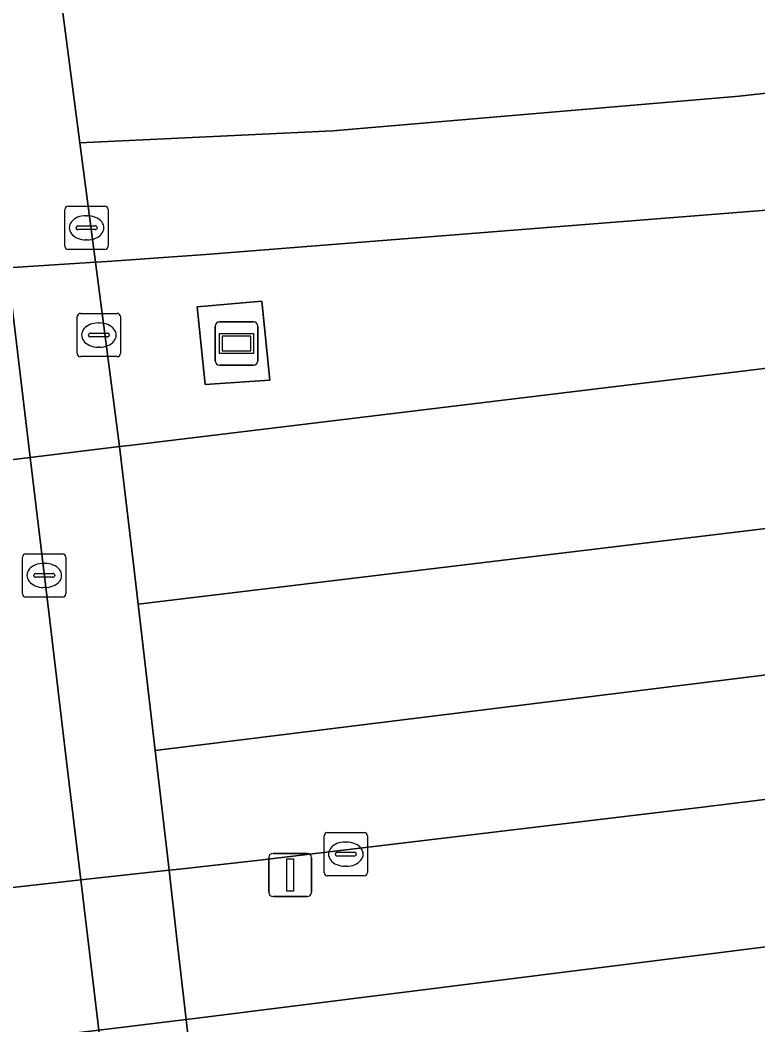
# Model space of a CAD drawing. Extents: x 161477 to 163040, y 383680 to 384871.
# Drawn here: x 161693.89 to 161710.95, y 383989.35 to 384012.58 of the extents above; entities that cross this region are included whole.
import ezdxf

# ---------------------------------------------------------------- set-up
doc = ezdxf.new("R2010")
doc.units = 0
for name, color, linetype in [('IMGEO_Berm_groen', 7, 'Continuous'), ('IMGEO_Dek', 7, 'Continuous'), ('IMGEO_Fietspad_gesloten', 7, 'Continuous'), ('IMGEO_Kolk', 7, 'Continuous'), ('IMGEO_Lichtmast', 7, 'Continuous'), ('IMGEO_Reclamebord', 7, 'Continuous'), ('IMGEO_Rijbaan_lokaal_gesloten', 7, 'Continuous'), ('IMGEO_Rioolput', 7, 'Continuous'), ('IMGEO_Terreindeel_open', 7, 'Continuous'), ('IMGEO_Voetpad_open', 7, 'Continuous')]:
    doc.layers.add(name, color=color, linetype=linetype)

msp = doc.modelspace()

# ---------------------------------------------------------------- linework, layer by layer
at = {"layer": 'IMGEO_Berm_groen'}
for points in [[(161711.93, 384008.251), (161698.187, 384007.159), (161695.907, 384007), (161695.634, 384006.981), (161696.191, 384002.723), (161696.412, 384002.75), (161736.335, 384007.586), (161738.86, 384007.907)], [(161731.17, 383996.628), (161728.806, 383996.305), (161724.126, 383996.165), (161714.035, 383994.925), (161709.669, 383994.382), (161699.364, 383993.154), (161697.576, 383992.955), (161697.339, 383992.929), (161697.518, 383991.342), (161697.729, 383989.478), (161697.985, 383989.51), (161711.503, 383991.202)], [(161685.065, 383987.969), (161691.227, 383988.696), (161691.631, 383988.744), (161695.71, 383989.226), (161697.729, 383989.478), (161697.518, 383991.342), (161697.339, 383992.929), (161695.294, 383992.703), (161691.233, 383992.252), (161690.798, 383992.204), (161690.238, 383992.142), (161684.52, 383991.412), (161685.065, 383987.969)]]:
    msp.add_lwpolyline(points, dxfattribs=at)
for points in [[(161695.634, 384006.981), (161693.6, 384006.855), (161689.494, 384006.641), (161689.035, 384006.625), (161683.418, 384006.43), (161675.637, 384006.22), (161676.305, 384000.343), (161676.32, 384000.223), (161684.542, 384001.307), (161689.61, 384001.923), (161690.102, 384001.983), (161694.124, 384002.472), (161696.191, 384002.723)], [(161699.669, 384004.257), (161698.171, 384004.156), (161697.985, 384005.951), (161699.482, 384006.081)]]:
    msp.add_lwpolyline(points, close=True, dxfattribs=at)
at = {"layer": 'IMGEO_Dek'}
msp.add_lwpolyline([(161698.124, 383985.983), (161697.729, 383989.478), (161697.518, 383991.342), (161697.339, 383992.929), (161697.015, 383995.692), (161696.51, 384000), (161696.191, 384002.723), (161695.634, 384006.981), (161695.269, 384009.746), (161694.855, 384012.926), (161694.365, 384016.691), (161694.337, 384016.907), (161694.073, 384018.934), (161694.02, 384019.337), (161693.678, 384021.946), (161693.579, 384022.704), (161693.465, 384023.577), (161693.421, 384023.917), (161691.553, 384023.835), (161687.303, 384023.646), (161686.957, 384023.63), (161673.752, 384023.045)], dxfattribs=at)
at = {"layer": 'IMGEO_Fietspad_gesloten'}
for points in [[(161702.046, 383937.433), (161696.429, 383983.278), (161696.398, 383983.537), (161696.128, 383985.74), (161695.71, 383989.226), (161695.294, 383992.703), (161694.966, 383995.438), (161694.561, 383998.828), (161694.124, 384002.472), (161693.6, 384006.855), (161693.265, 384009.646), (161692.884, 384012.828), (161692.437, 384016.569), (161692.164, 384018.849), (161691.803, 384021.863), (161691.607, 384023.493), (161691.553, 384023.835)], [(161711.503, 383991.202), (161697.985, 383989.51), (161697.729, 383989.478), (161698.124, 383985.983), (161698.401, 383986.017), (161714.753, 383988.006)]]:
    msp.add_lwpolyline(points, dxfattribs=at)
at = {"layer": 'IMGEO_Kolk'}
for p, q in [((161695.212, 384004.874), (161695.212, 384005.726)), ((161695.287, 384005.8), (161696.139, 384005.8)), ((161696.213, 384005.726), (161696.213, 384004.874)), ((161695.7, 384005.58), (161695.725, 384005.58)), ((161695.471, 384005.294), (161695.471, 384005.306)), ((161695.909, 384005.257), (161695.511, 384005.257)), ((161695.514, 384005.343), (161695.912, 384005.343)), ((161695.955, 384005.306), (161695.955, 384005.294)), ((161695.723, 384005.02), (161695.698, 384005.02)), ((161696.139, 384004.8), (161695.287, 384004.8)), ((161693.95, 383999.316), (161693.95, 384000.168)), ((161694.025, 384000.242), (161694.877, 384000.242)), ((161694.951, 384000.168), (161694.951, 383999.316)), ((161694.438, 384000.022), (161694.463, 384000.022)), ((161694.209, 383999.736), (161694.209, 383999.748)), ((161694.647, 383999.699), (161694.249, 383999.699)), ((161694.252, 383999.785), (161694.65, 383999.785)), ((161694.693, 383999.748), (161694.693, 383999.736)), ((161694.461, 383999.462), (161694.436, 383999.462)), ((161694.877, 383999.242), (161694.025, 383999.242)), ((161700.996, 383993.798), (161701.848, 383993.798)), ((161700.921, 383992.872), (161700.921, 383993.724)), ((161701.409, 383993.578), (161701.434, 383993.578)), ((161701.922, 383993.724), (161701.922, 383992.872)), ((161701.18, 383993.292), (161701.18, 383993.304)), ((161701.223, 383993.341), (161701.621, 383993.341)), ((161701.664, 383993.304), (161701.664, 383993.292)), ((161701.618, 383993.255), (161701.22, 383993.255)), ((161701.432, 383993.018), (161701.407, 383993.018)), ((161701.848, 383992.798), (161700.996, 383992.798))]:
    msp.add_line(p, q, dxfattribs=at)
for points in [[(161695.212, 384004.874), (161695.212, 384005.726)], [(161695.287, 384005.8), (161696.139, 384005.8)], [(161696.213, 384005.726), (161696.213, 384004.874)], [(161696.139, 384004.8), (161695.287, 384004.8)], [(161693.95, 383999.316), (161693.95, 384000.168)], [(161694.025, 384000.242), (161694.877, 384000.242)], [(161694.951, 384000.168), (161694.951, 383999.316)], [(161694.877, 383999.242), (161694.025, 383999.242)], [(161700.996, 383993.798), (161701.848, 383993.798)], [(161700.921, 383992.872), (161700.921, 383993.724)], [(161701.922, 383993.724), (161701.922, 383992.872)], [(161701.848, 383992.798), (161700.996, 383992.798)]]:
    msp.add_lwpolyline(points, dxfattribs=at)
for centre, radius, start, end in [((161695.289, 384005.724), 0.0765, 91.552, 178.448), ((161695.289, 384005.724), 0.0765, 91.552, 178.448), ((161696.137, 384005.724), 0.0765, 1.552, 88.448), ((161696.137, 384005.724), 0.0765, 1.552, 88.448), ((161695.511, 384005.303), 0.0403, 85.8775, 175.7526), ((161695.508, 384005.293), 0.0366, 178.938, 274.7102), ((161695.912, 384005.3), 0.043, 264.8664, 352.4533), ((161695.916, 384005.305), 0.0386, 1.7309, 96.639), ((161695.289, 384004.876), 0.0765, 181.552, 268.448), ((161695.289, 384004.876), 0.0765, 181.552, 268.448), ((161696.137, 384004.876), 0.0765, 271.552, 358.448), ((161696.137, 384004.876), 0.0765, 271.552, 358.448), ((161694.027, 384000.166), 0.0765, 91.552, 178.448), ((161694.027, 384000.166), 0.0765, 91.552, 178.448), ((161694.875, 384000.166), 0.0765, 1.552, 88.448), ((161694.875, 384000.166), 0.0765, 1.552, 88.448), ((161694.249, 383999.745), 0.0403, 85.8775, 175.7526), ((161694.246, 383999.735), 0.0366, 178.938, 274.7102), ((161694.65, 383999.742), 0.043, 264.8664, 352.4533), ((161694.654, 383999.747), 0.0386, 1.7309, 96.639), ((161694.027, 383999.318), 0.0765, 181.552, 268.448), ((161694.027, 383999.318), 0.0765, 181.552, 268.448), ((161694.875, 383999.318), 0.0765, 271.552, 358.448), ((161694.875, 383999.318), 0.0765, 271.552, 358.448), ((161700.998, 383993.722), 0.0765, 91.552, 178.448), ((161700.998, 383993.722), 0.0765, 91.552, 178.448), ((161701.846, 383993.722), 0.0765, 1.552, 88.448), ((161701.846, 383993.722), 0.0765, 1.552, 88.448), ((161701.22, 383993.301), 0.0403, 85.8775, 175.7526), ((161701.625, 383993.303), 0.0386, 1.7309, 96.639), ((161701.217, 383993.291), 0.0366, 178.938, 274.7102), ((161701.621, 383993.298), 0.043, 264.8664, 352.4533), ((161700.998, 383992.874), 0.0765, 181.552, 268.448), ((161700.998, 383992.874), 0.0765, 181.552, 268.448), ((161701.846, 383992.874), 0.0765, 271.552, 358.448), ((161701.846, 383992.874), 0.0765, 271.552, 358.448)]:
    msp.add_arc(centre, radius, start, end, dxfattribs=at)
for centre, major_axis, ratio, start_param, end_param in [((161695.699, 384005.3), (-0.387, 0.002), 0.722429, 4.712389, 7.853982), ((161695.724, 384005.3), (-0.39, 0.002), 0.717154, 1.570796, 4.712389), ((161694.437, 383999.742), (-0.387, 0.002), 0.722429, 4.712389, 7.853982), ((161694.462, 383999.742), (-0.39, 0.002), 0.717154, 1.570796, 4.712389), ((161701.408, 383993.298), (-0.387, 0.002), 0.722429, 4.712389, 7.853982), ((161701.433, 383993.298), (-0.39, 0.002), 0.717154, 1.570796, 4.712389)]:
    msp.add_ellipse(centre, major_axis=major_axis, ratio=ratio, start_param=start_param, end_param=end_param, dxfattribs=at)
at = {"layer": 'IMGEO_Lichtmast'}
for p, q in [((161699.74, 383993.317), (161700.53, 383993.317)), ((161700.53, 383993.317), (161699.74, 383993.317)), ((161699.64, 383992.417), (161699.64, 383993.217)), ((161699.64, 383993.217), (161699.64, 383992.417)), ((161700.63, 383993.217), (161700.63, 383992.417)), ((161700.63, 383992.417), (161700.63, 383993.217)), ((161700.53, 383992.317), (161699.74, 383992.317)), ((161699.74, 383992.317), (161700.53, 383992.317))]:
    msp.add_line(p, q, dxfattribs=at)
msp.add_lwpolyline([(161700.06, 383993.192), (161700.21, 383993.192), (161700.21, 383992.442), (161700.06, 383992.442), (161700.06, 383993.192)], dxfattribs=at)
for centre, start, end in [((161699.74, 383993.217), 90, 180), ((161699.74, 383993.217), 90, 180), ((161700.53, 383993.217), 0, 90), ((161700.53, 383993.217), 360, 90), ((161699.74, 383992.417), 180, 270), ((161699.74, 383992.417), 180, 270), ((161700.53, 383992.417), 270, 0), ((161700.53, 383992.417), 270, 0)]:
    msp.add_arc(centre, 0.1, start, end, dxfattribs=at)
at = {"layer": 'IMGEO_Reclamebord'}
for p, q in [((161698.4, 384004.705), (161698.4, 384005.505)), ((161698.4, 384005.505), (161698.4, 384004.705)), ((161698.5, 384005.605), (161699.29, 384005.605)), ((161699.29, 384005.605), (161698.5, 384005.605)), ((161699.39, 384005.505), (161699.39, 384004.705)), ((161699.39, 384004.705), (161699.39, 384005.505)), ((161699.29, 384004.605), (161698.5, 384004.605)), ((161698.5, 384004.605), (161699.29, 384004.605))]:
    msp.add_line(p, q, dxfattribs=at)
for points in [[(161698.501, 384005.337), (161699.289, 384005.337), (161699.289, 384004.873), (161698.501, 384004.873), (161698.501, 384005.337)], [(161698.566, 384005.272), (161698.566, 384004.938), (161699.224, 384004.938), (161699.224, 384005.272), (161698.566, 384005.272)]]:
    msp.add_lwpolyline(points, dxfattribs=at)
for centre, start, end in [((161698.5, 384005.505), 90, 180), ((161698.5, 384005.505), 90, 180), ((161699.29, 384005.505), 0, 90), ((161699.29, 384005.505), 360, 90), ((161698.5, 384004.705), 180, 270), ((161698.5, 384004.705), 180, 270), ((161699.29, 384004.705), 270, 0), ((161699.29, 384004.705), 270, 0)]:
    msp.add_arc(centre, 0.1, start, end, dxfattribs=at)
at = {"layer": 'IMGEO_Rijbaan_lokaal_gesloten'}
for points in [[(161871.905, 384033.68), (161827.864, 384028.429), (161795.621, 384024.429), (161753.08, 384019.028), (161721.837, 384015.377), (161706.74, 384013.577), (161696.893, 384013.027), (161694.855, 384012.926), (161695.269, 384009.746), (161701.12, 384010.023), (161710.519, 384010.823), (161724.566, 384012.374), (161779.16, 384018.826), (161800.208, 384021.201), (161822.654, 384023.966), (161852.473, 384027.711), (161858.477, 384028.412), (161863.792, 384029.049)], [(161862.148, 384023.025), (161854.166, 384022.062), (161823.343, 384018.177), (161748.637, 384009.081), (161744.626, 384008.574), (161738.86, 384007.907), (161736.335, 384007.586), (161696.412, 384002.75), (161696.191, 384002.723), (161696.51, 384000), (161696.618, 383999.076), (161717.081, 384001.544), (161768.879, 384007.897), (161825.477, 384014.75), (161917.35, 384025.954)], [(161917.35, 384025.954), (161825.477, 384014.75), (161768.879, 384007.897), (161717.081, 384001.544), (161696.618, 383999.076), (161697.015, 383995.692), (161711.954, 383997.541), (161763.35, 384003.723), (161772.777, 384004.866), (161779.357, 384005.838), (161786.031, 384006.552), (161787.004, 384006.583), (161794.62, 384007.571), (161802.199, 384008.506), (161811.276, 384009.575), (161828.807, 384011.75), (161835.35, 384012.513), (161842.62, 384013.413), (161849.74, 384014.259), (161850.706, 384014.47), (161854.527, 384014.894), (161865.049, 384016.046)], [(161789.224, 384017.828), (161800.208, 384021.201), (161779.16, 384018.826), (161724.566, 384012.374), (161710.519, 384010.823), (161701.12, 384010.023), (161695.269, 384009.746), (161695.634, 384006.981), (161695.907, 384007), (161698.187, 384007.159), (161711.93, 384008.251)], [(161674.555, 384015.819), (161675.637, 384006.22), (161683.418, 384006.43), (161689.035, 384006.625), (161689.494, 384006.641), (161693.6, 384006.855), (161695.634, 384006.981), (161694.855, 384012.926), (161694.365, 384016.691)], [(161763.35, 384003.723), (161711.954, 383997.541), (161697.015, 383995.692), (161697.339, 383992.929), (161697.576, 383992.955), (161699.364, 383993.154), (161709.669, 383994.382), (161714.035, 383994.925), (161724.126, 383996.165), (161728.806, 383996.305), (161731.17, 383996.628)], [(161685.629, 383984.397), (161691.656, 383985.189), (161692.03, 383985.235), (161696.128, 383985.74), (161698.124, 383985.983), (161697.729, 383989.478), (161695.71, 383989.226), (161691.631, 383988.744), (161691.227, 383988.696), (161685.065, 383987.969), (161685.629, 383984.397)]]:
    msp.add_lwpolyline(points, dxfattribs=at)
msp.add_lwpolyline([(161684.52, 383991.412), (161690.238, 383992.142), (161690.798, 383992.204), (161691.233, 383992.252), (161695.294, 383992.703), (161697.339, 383992.929), (161697.015, 383995.692), (161696.51, 384000), (161696.191, 384002.723), (161694.124, 384002.472), (161690.102, 384001.983), (161689.61, 384001.923), (161684.542, 384001.307), (161676.32, 384000.223), (161676.504, 383998.747), (161683.262, 383999.371)], close=True, dxfattribs=at)
at = {"layer": 'IMGEO_Rioolput'}
for p, q in [((161694.927, 384007.353), (161694.927, 384008.205)), ((161695.002, 384008.279), (161695.854, 384008.279)), ((161695.928, 384008.205), (161695.928, 384007.353)), ((161695.415, 384008.059), (161695.44, 384008.059)), ((161695.186, 384007.773), (161695.186, 384007.785)), ((161695.624, 384007.736), (161695.226, 384007.736)), ((161695.229, 384007.822), (161695.627, 384007.822)), ((161695.67, 384007.785), (161695.67, 384007.773)), ((161695.438, 384007.499), (161695.413, 384007.499)), ((161695.854, 384007.279), (161695.002, 384007.279))]:
    msp.add_line(p, q, dxfattribs=at)
for points in [[(161694.927, 384007.353), (161694.927, 384008.205)], [(161695.002, 384008.279), (161695.854, 384008.279)], [(161695.928, 384008.205), (161695.928, 384007.353)], [(161695.854, 384007.279), (161695.002, 384007.279)]]:
    msp.add_lwpolyline(points, dxfattribs=at)
for centre, radius, start, end in [((161695.004, 384008.203), 0.0765, 91.552, 178.448), ((161695.004, 384008.203), 0.0765, 91.552, 178.448), ((161695.852, 384008.203), 0.0765, 1.552, 88.448), ((161695.852, 384008.203), 0.0765, 1.552, 88.448), ((161695.226, 384007.782), 0.0403, 85.8775, 175.7526), ((161695.223, 384007.772), 0.0366, 178.938, 274.7102), ((161695.627, 384007.779), 0.043, 264.8664, 352.4533), ((161695.631, 384007.784), 0.0386, 1.7309, 96.639), ((161695.004, 384007.355), 0.0765, 181.552, 268.448), ((161695.004, 384007.355), 0.0765, 181.552, 268.448), ((161695.852, 384007.355), 0.0765, 271.552, 358.448), ((161695.852, 384007.355), 0.0765, 271.552, 358.448)]:
    msp.add_arc(centre, radius, start, end, dxfattribs=at)
for centre, major_axis, ratio, start_param, end_param in [((161695.414, 384007.779), (-0.387, 0.002), 0.722429, 4.712389, 7.853982), ((161695.439, 384007.779), (-0.39, 0.002), 0.717154, 1.570796, 4.712389)]:
    msp.add_ellipse(centre, major_axis=major_axis, ratio=ratio, start_param=start_param, end_param=end_param, dxfattribs=at)
at = {"layer": 'IMGEO_Terreindeel_open'}
msp.add_lwpolyline([(161698.171, 384004.156), (161699.669, 384004.257), (161699.482, 384006.081), (161697.985, 384005.951)], close=True, dxfattribs=at)
at = {"layer": 'IMGEO_Voetpad_open'}
for points in [[(161691.553, 384023.835), (161691.607, 384023.493), (161691.803, 384021.863), (161692.164, 384018.849), (161692.437, 384016.569), (161692.884, 384012.828), (161693.265, 384009.646), (161693.6, 384006.855), (161694.124, 384002.472), (161694.561, 383998.828), (161694.966, 383995.438), (161695.294, 383992.703), (161695.71, 383989.226), (161696.128, 383985.74), (161696.398, 383983.537), (161696.429, 383983.278), (161702.046, 383937.433)], [(161698.124, 383985.983), (161697.729, 383989.478), (161697.518, 383991.342), (161697.339, 383992.929), (161697.015, 383995.692), (161696.618, 383999.076), (161696.51, 384000), (161696.191, 384002.723), (161695.634, 384006.981), (161695.269, 384009.746), (161694.855, 384012.926)]]:
    msp.add_lwpolyline(points, dxfattribs=at)

doc.saveas('drawing.dxf')
